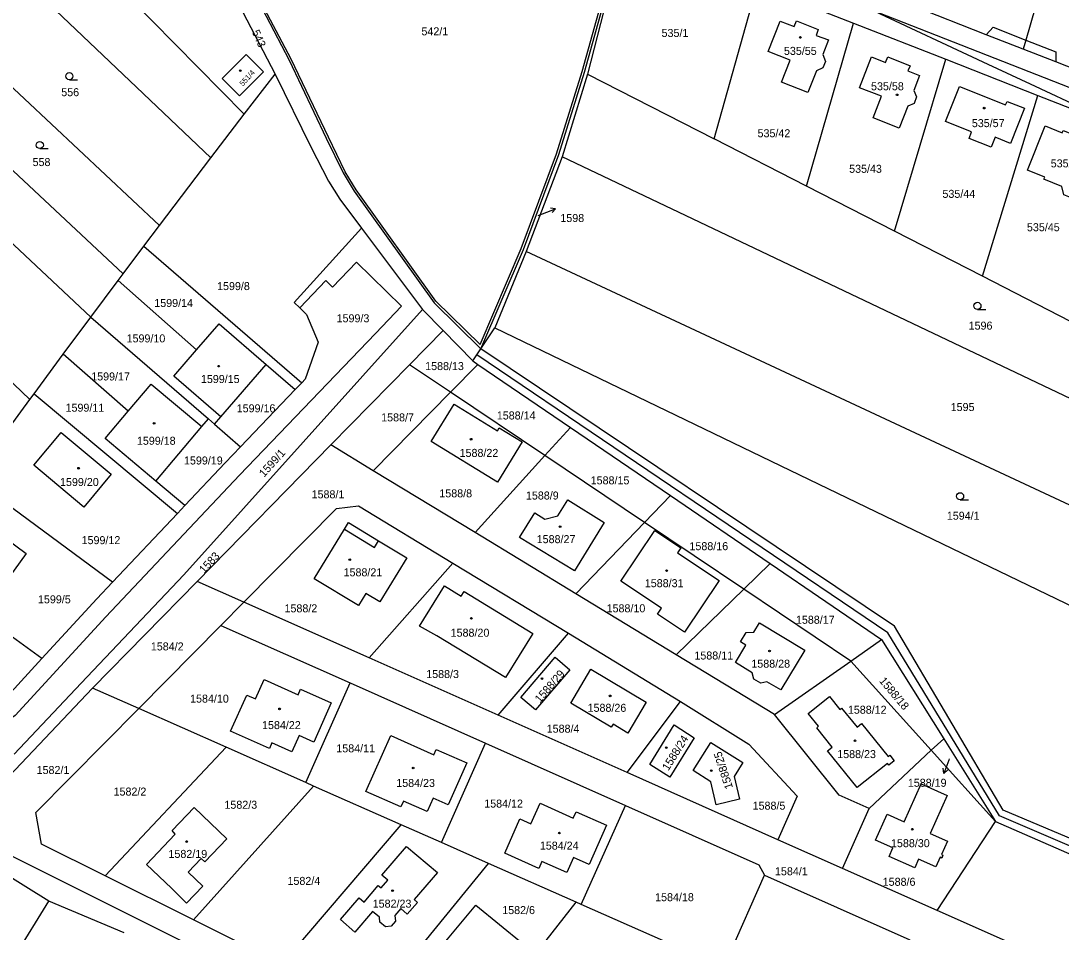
# Model space of a CAD drawing. Extents: x -724107 to -720612, y -1045267 to -1038441.
# Drawn here: x -722820.2 to -722599.3, y -1043075.8 to -1042882.3 of the extents above; entities that cross this region are included whole.
import ezdxf

# ---------------------------------------------------------------- set-up
doc = ezdxf.new("R2010")
doc.units = 0
for name, color, linetype in [('Hranice parcel', 7, 'Continuous'), ('Parcelní čísla', 7, 'Continuous'), ('Pop  PČ popisy', 7, 'Continuous'), ('Vnitřní kresba', 7, 'Continuous'), ('Značky budov', 7, 'Continuous'), ('Značky kultur', 7, 'Continuous')]:
    doc.layers.add(name, color=color, linetype=linetype)

msp = doc.modelspace()

# ---------------------------------------------------------------- linework, layer by layer
at = {"layer": 'Hranice parcel'}
for p, q in [((-722829.53, -1042844.44), (-722772.74, -1042902.14)), ((-722838.25, -1042855.78), (-722779.85, -1042911.41)), ((-722692.14, -1042863.67), (-722699.9, -1042893.58)), ((-722672.96, -1042907.37), (-722663.86, -1042874.76)), ((-722663.86, -1042874.76), (-722643.37, -1042882.8)), ((-722843.34, -1042876.38), (-722790.77, -1042925.73)), ((-722653.39, -1042917.4), (-722643.37, -1042882.8)), ((-722643.37, -1042882.8), (-722623.82, -1042890.46)), ((-722634.69, -1042926.97), (-722623.82, -1042890.46)), ((-722623.82, -1042890.46), (-722604.28, -1042898.13)), ((-722772.74, -1042902.14), (-722766.19, -1042893.6)), ((-722699.9, -1042893.58), (-722705.26, -1042911.16)), ((-722699.9, -1042893.58), (-722672.96, -1042907.37)), ((-722616, -1042936.54), (-722604.28, -1042898.13)), ((-722604.28, -1042898.13), (-722588.13, -1042904.46)), ((-722837.2, -1042899.79), (-722798.49, -1042936.03)), ((-722779.85, -1042911.41), (-722772.74, -1042902.14)), ((-722653.39, -1042917.4), (-722672.96, -1042907.37)), ((-722843.7, -1042909.19), (-722805.33, -1042945.2)), ((-722790.77, -1042925.73), (-722779.85, -1042911.41)), ((-722705.26, -1042911.16), (-722712.87, -1042931.27)), ((-722494.95, -1043011.33), (-722705.26, -1042911.16)), ((-722634.69, -1042926.97), (-722653.39, -1042917.4)), ((-722794.08, -1042930.15), (-722790.77, -1042925.73)), ((-722747.86, -1042926.31), (-722734.91, -1042943.57)), ((-722616, -1042936.54), (-722634.69, -1042926.97)), ((-722798.49, -1042936.03), (-722794.08, -1042930.15)), ((-722794.08, -1042930.15), (-722760.56, -1042959.18)), ((-722851.82, -1042930.69), (-722818.24, -1042962.72)), ((-722712.87, -1042931.27), (-722719.52, -1042947.47)), ((-722555.13, -1043004.97), (-722712.87, -1042931.27)), ((-722799.52, -1042937.41), (-722798.49, -1042936.03)), ((-722597.3, -1042946.12), (-722616, -1042936.54)), ((-722805.33, -1042945.2), (-722799.52, -1042937.41)), ((-722782.92, -1042952.18), (-722799.52, -1042937.41)), ((-722811.16, -1042953.11), (-722805.33, -1042945.2)), ((-722805.33, -1042945.2), (-722780.36, -1042966.83)), ((-722734.91, -1042943.57), (-722730.54, -1042948.04)), ((-722722.5, -1042951.92), (-722719.52, -1042947.47)), ((-722719.52, -1042947.47), (-722563.6, -1043022.81)), ((-722737.66, -1042955.32), (-722730.54, -1042948.04)), ((-722730.54, -1042948.04), (-722724.19, -1042954.52)), ((-722723.34, -1042953.22), (-722722.5, -1042951.92)), ((-722817.35, -1042961.51), (-722811.16, -1042953.11)), ((-722797.36, -1042965.2), (-722811.16, -1042953.11)), ((-722724.19, -1042954.52), (-722723.34, -1042953.22)), ((-722777.72, -1042966.38), (-722768.11, -1042955.26)), ((-722768.11, -1042955.26), (-722761.93, -1042960.61)), ((-722754.35, -1042972.36), (-722737.66, -1042955.32)), ((-722728.96, -1042961.16), (-722737.66, -1042955.32)), ((-722728.96, -1042961.16), (-722723.13, -1042955.24)), ((-722724.19, -1042954.52), (-722723.13, -1042955.24)), ((-722723.13, -1042955.24), (-722703.47, -1042968.64)), ((-722761.93, -1042960.61), (-722773.54, -1042972.74)), ((-722760.56, -1042959.18), (-722761.93, -1042960.61)), ((-722825.42, -1042972.46), (-722818.24, -1042962.72)), ((-722818.24, -1042962.72), (-722817.35, -1042961.51)), ((-722817.35, -1042961.51), (-722786.95, -1042986.9)), ((-722745.35, -1042977.83), (-722728.96, -1042961.16)), ((-722708.91, -1042974.63), (-722728.96, -1042961.16)), ((-722781.73, -1042968.46), (-722780.36, -1042966.83)), ((-722780.36, -1042966.83), (-722779.07, -1042967.95)), ((-722779.07, -1042967.95), (-722777.72, -1042966.38)), ((-722791.5, -1042980.06), (-722781.73, -1042968.46)), ((-722779.07, -1042967.95), (-722773.54, -1042972.74)), ((-722708.91, -1042974.63), (-722703.47, -1042968.64)), ((-722703.47, -1042968.64), (-722682.29, -1042983.09)), ((-722782.72, -1043001.35), (-722754.35, -1042972.36)), ((-722745.35, -1042977.83), (-722754.35, -1042972.36)), ((-722723.74, -1042990.97), (-722708.91, -1042974.63)), ((-722687.8, -1042988.8), (-722708.91, -1042974.63)), ((-722723.74, -1042990.97), (-722745.35, -1042977.83)), ((-722800.69, -1043001.47), (-722830.59, -1042979.47)), ((-722785.37, -1042985.22), (-722791.5, -1042980.06)), ((-722687.8, -1042988.8), (-722682.29, -1042983.09)), ((-722682.29, -1042983.09), (-722661.08, -1042997.55)), ((-722785.37, -1042985.22), (-722786.95, -1042986.9)), ((-722786.95, -1042986.9), (-722800.69, -1043001.47)), ((-722702.38, -1043003.95), (-722687.8, -1042988.8)), ((-722666.68, -1043002.99), (-722687.8, -1042988.8)), ((-722702.38, -1043003.95), (-722723.74, -1042990.97)), ((-722746.26, -1043017.57), (-722728.49, -1042997.44)), ((-722728.49, -1042997.44), (-722703.93, -1043012.37)), ((-722666.68, -1043002.99), (-722661.08, -1042997.55)), ((-722661.08, -1042997.55), (-722637.44, -1043013.67)), ((-722815.69, -1043017.71), (-722839.97, -1043000.4)), ((-722805, -1043023.99), (-722782.72, -1043001.35)), ((-722772.81, -1043005.76), (-722782.72, -1043001.35)), ((-722681.04, -1043016.93), (-722666.68, -1043002.99)), ((-722643.95, -1043018.25), (-722666.68, -1043002.99)), ((-722681.04, -1043016.93), (-722702.38, -1043003.95)), ((-722772.81, -1043005.76), (-722777.7, -1043010.7)), ((-722746.26, -1043017.57), (-722772.81, -1043005.76)), ((-722795.16, -1043028.35), (-722777.7, -1043010.7)), ((-722777.7, -1043010.7), (-722750.29, -1043022.9)), ((-722718.85, -1043029.77), (-722703.93, -1043012.37)), ((-722703.93, -1043012.37), (-722680.1, -1043026.86)), ((-722643.95, -1043018.25), (-722637.44, -1043013.67)), ((-722637.44, -1043013.67), (-722624.26, -1043034.75)), ((-722718.85, -1043029.77), (-722746.26, -1043017.57)), ((-722660.19, -1043029.6), (-722681.04, -1043016.93)), ((-722660.19, -1043029.6), (-722643.95, -1043018.25)), ((-722626.89, -1043037.21), (-722643.95, -1043018.25)), ((-722759.71, -1043044.05), (-722750.29, -1043022.9)), ((-722750.29, -1043022.9), (-722721.51, -1043035.71)), ((-722833.48, -1043054.07), (-722805, -1043023.99)), ((-722795.16, -1043028.35), (-722805, -1043023.99)), ((-722691.44, -1043041.96), (-722680.1, -1043026.86)), ((-722776.59, -1043036.57), (-722795.16, -1043028.35)), ((-722691.44, -1043041.96), (-722718.85, -1043029.77)), ((-722730.9, -1043056.8), (-722721.51, -1043035.71)), ((-722721.51, -1043035.71), (-722691.82, -1043048.93)), ((-722626.89, -1043037.21), (-722624.26, -1043034.75)), ((-722624.26, -1043034.75), (-722613.26, -1043052.34)), ((-722802.29, -1043063.89), (-722776.59, -1043036.57)), ((-722759.71, -1043044.05), (-722776.59, -1043036.57)), ((-722626.89, -1043037.21), (-722640.07, -1043049.56)), ((-722613.26, -1043052.34), (-722626.89, -1043037.21)), ((-722659.44, -1043056.2), (-722691.44, -1043041.96)), ((-722783.51, -1043073.24), (-722758.02, -1043044.8)), ((-722758.02, -1043044.8), (-722759.71, -1043044.05)), ((-722739.44, -1043053.02), (-722758.02, -1043044.8)), ((-722701.19, -1043069.96), (-722691.82, -1043048.93)), ((-722645.74, -1043062.3), (-722640.07, -1043049.56)), ((-722764.72, -1043082.59), (-722739.44, -1043053.02)), ((-722730.9, -1043056.8), (-722739.44, -1043053.02)), ((-722625.61, -1043071.25), (-722613.26, -1043052.34)), ((-722613.26, -1043052.34), (-722534.94, -1043086.47)), ((-722720.87, -1043061.24), (-722730.9, -1043056.8)), ((-722645.74, -1043062.3), (-722659.44, -1043056.2)), ((-722745.94, -1043091.94), (-722720.87, -1043061.24)), ((-722702.3, -1043069.47), (-722720.87, -1043061.24)), ((-722625.61, -1043071.25), (-722645.74, -1043062.3)), ((-722783.51, -1043073.24), (-722802.29, -1043063.89)), ((-722671, -1043083.33), (-722662.27, -1043063.73)), ((-722662.27, -1043063.73), (-722631.44, -1043077.45)), ((-722879.62, -1043174.74), (-722814.23, -1043069.29)), ((-722798.25, -1043075.95), (-722814.23, -1043069.29)), ((-722727.16, -1043101.3), (-722702.3, -1043069.47)), ((-722701.19, -1043069.96), (-722702.3, -1043069.47)), ((-722683.73, -1043077.69), (-722701.19, -1043069.96)), ((-722764.72, -1043082.59), (-722783.51, -1043073.24))]:
    msp.add_line(p, q, dxfattribs=at)
for points in [[(-722800.27, -1042825.36), (-722795.42, -1042840.08), (-722774.85, -1042876.97), (-722766.19, -1042893.6)], [(-722722.5, -1042951.92), (-722713.49, -1042930.85), (-722705.95, -1042910.69), (-722700.51, -1042893.17), (-722690.44, -1042857.1)], [(-722771.36, -1042875), (-722763.22, -1042890.64), (-722755.33, -1042907.2), (-722751.74, -1042914.58), (-722749.4, -1042918.46), (-722732.42, -1042942.17), (-722722.5, -1042951.92)], [(-722607.36, -1042888.31), (-722615.21, -1042885.23), (-722631.04, -1042879.03)], [(-722588.13, -1042904.46), (-722593.74, -1042901.4), (-722605.83, -1042895.76), (-722614.84, -1042891.55), (-722639.97, -1042879.82)], [(-722639.97, -1042879.82), (-722563.92, -1042909.63), (-722489.43, -1042938.82)], [(-722604.83, -1042879.51), (-722606.8, -1042886.38), (-722607.36, -1042888.31)], [(-722650.89, -1042884.09), (-722651.36, -1042885.37), (-722648.72, -1042886.34), (-722649.92, -1042889.46), (-722649.38, -1042890.91), (-722649.89, -1042892.26), (-722651.28, -1042892.87), (-722653.11, -1042897.54), (-722658.69, -1042895.31), (-722656.87, -1042890.64), (-722661.51, -1042888.83), (-722658.94, -1042882.32), (-722656, -1042883.48), (-722655.53, -1042882.29), (-722650.89, -1042884.09)], [(-722772.32, -1042889.43), (-722768.65, -1042893.12), (-722773.76, -1042898.21), (-722777.41, -1042894.54), (-722772.32, -1042889.43)], [(-722631.88, -1042900.41), (-722633.68, -1042905.08), (-722639.26, -1042902.92), (-722637.48, -1042898.26), (-722642.15, -1042896.49), (-722639.6, -1042889.95), (-722636.58, -1042891.1), (-722636.11, -1042889.96), (-722631.36, -1042891.81), (-722631.87, -1042892.92), (-722629.39, -1042893.91), (-722630.59, -1042897.07), (-722630.02, -1042898.45), (-722630.55, -1042899.84), (-722631.88, -1042900.41)], [(-722583.72, -1042897.58), (-722600.48, -1042891.01), (-722607.36, -1042888.31)], [(-722766.19, -1042893.6), (-722758.64, -1042909.07), (-722754.88, -1042916.35), (-722752.46, -1042920.18), (-722747.86, -1042926.31)], [(-722623.87, -1042903.68), (-722620.91, -1042896.2), (-722611.13, -1042900.12), (-722610.79, -1042899.41), (-722607.12, -1042900.84), (-722610.06, -1042908.32), (-722613.32, -1042907.02), (-722614.19, -1042909.11), (-722618.85, -1042907.29), (-722618.32, -1042905.89), (-722623.87, -1042903.68)], [(-722606.43, -1042914.02), (-722602.7, -1042904.62), (-722599.1, -1042906.05), (-722598.91, -1042905.59), (-722595.48, -1042906.95), (-722595.11, -1042906.02), (-722589.04, -1042908.42), (-722593.49, -1042919.68), (-722595.37, -1042918.94), (-722596.98, -1042919.94), (-722598.72, -1042919.25), (-722599.16, -1042917.44), (-722602.99, -1042915.92), (-722602.8, -1042915.46), (-722606.43, -1042914.02)], [(-722747.86, -1042926.31), (-722762.15, -1042942.1), (-722760.98, -1042943.24)], [(-722760.98, -1042943.24), (-722755.42, -1042937.45), (-722753.99, -1042938.85), (-722748.91, -1042933.56), (-722739.35, -1042942.87), (-722744.9, -1042948.66), (-722773.74, -1042978.75), (-722802.14, -1043008.85), (-722821.39, -1043029.83), (-722827.87, -1043034.11)], [(-722760.98, -1042943.24), (-722759.54, -1042944.65), (-722757.07, -1042950.51), (-722759.8, -1042958.39), (-722760.56, -1042959.18)], [(-722734.91, -1042943.57), (-722785.61, -1042999.98), (-722807.38, -1043022.94), (-722821.62, -1043038.02)], [(-722782.92, -1042952.18), (-722778.11, -1042946.61), (-722768.11, -1042955.26)], [(-722777.72, -1042966.38), (-722787.72, -1042957.74), (-722782.92, -1042952.18)], [(-722501.55, -1043096.36), (-722611.62, -1043049.92), (-722634.72, -1043010.83), (-722722.5, -1042951.92)], [(-722501.78, -1043098.59), (-722612.44, -1043051.13), (-722636.08, -1043012.25), (-722723.34, -1042953.22)], [(-722797.36, -1042965.2), (-722792.51, -1042959.43), (-722781.73, -1042968.46)], [(-722791.5, -1042980.06), (-722802.25, -1042971.01), (-722797.36, -1042965.2)], [(-722718.95, -1042980.26), (-722733.05, -1042971.64), (-722728.19, -1042963.69), (-722719.01, -1042969.34), (-722718.65, -1042968.74), (-722713.75, -1042971.73), (-722718.95, -1042980.26)], [(-722806.82, -1042985.54), (-722817.41, -1042976.69), (-722811.61, -1042969.75), (-722801.02, -1042978.6), (-722806.82, -1042985.54)], [(-722773.54, -1042972.74), (-722776.82, -1042976.16), (-722785.37, -1042985.22)], [(-722772.81, -1043005.76), (-722753.14, -1042985.88), (-722748.46, -1042985.3), (-722728.49, -1042997.44)], [(-722704.05, -1042984.03), (-722696.31, -1042988.81), (-722702.65, -1042999.12), (-722714.28, -1042992.02), (-722711.06, -1042986.8), (-722708.97, -1042988.11), (-722706.16, -1042987.4), (-722704.05, -1042984.03)], [(-722744.24, -1042992.7), (-722738.24, -1042996.32), (-722743.96, -1043005.71), (-722746.93, -1043003.9), (-722748.49, -1043006.46), (-722757.93, -1043000.78), (-722751.5, -1042990.23), (-722750.64, -1042988.83), (-722744.24, -1042992.7)], [(-722827.14, -1043006.52), (-722834.41, -1043001.18), (-722826.28, -1042990.09), (-722819.02, -1042995.41), (-722827.14, -1043006.52)], [(-722684.2, -1043007.02), (-722692.8, -1043001.27), (-722685.59, -1042990.52), (-722680.07, -1042994.24), (-722680.74, -1042995.25), (-722671.95, -1043001.13), (-722679.28, -1043012.11), (-722685.04, -1043008.28), (-722684.2, -1043007.02)], [(-722800.69, -1043001.47), (-722804.05, -1043005.04), (-722815.69, -1043017.71)], [(-722726.08, -1043003.48), (-722711.47, -1043012.4), (-722717.3, -1043021.78), (-722731.83, -1043012.91), (-722735.52, -1043010.83), (-722730.22, -1043002.29), (-722726.67, -1043004.45), (-722726.08, -1043003.48)], [(-722668.47, -1043018.57), (-722666.25, -1043014.89), (-722667.41, -1043014.17), (-722666.21, -1043012.18), (-722664.57, -1043012.1), (-722663.38, -1043010.13), (-722653.72, -1043015.98), (-722658.86, -1043024.4), (-722661.77, -1043022.66), (-722663.1, -1043022.99), (-722664.54, -1043022.14), (-722664.94, -1043020.76), (-722668.47, -1043018.57)], [(-722815.69, -1043017.71), (-722823.02, -1043025.69), (-722830.24, -1043030.6), (-722839.07, -1043032.1), (-722862.22, -1043030.39)], [(-722710.9, -1043028.61), (-722714.01, -1043025.98), (-722706.77, -1043017.45), (-722703.64, -1043020.11), (-722710.9, -1043028.61)], [(-722687.41, -1043027), (-722691.33, -1043033.54), (-722694.46, -1043031.67), (-722694.85, -1043032.31), (-722703.45, -1043027.17), (-722699.15, -1043019.96), (-722687.41, -1043027)], [(-722775.64, -1043033.16), (-722772.21, -1043025.47), (-722770.38, -1043026.29), (-722768.55, -1043022.18), (-722761.31, -1043025.4), (-722760.8, -1043024.21), (-722754.29, -1043027.1), (-722757.99, -1043035.48), (-722761.12, -1043034.1), (-722762.64, -1043037.51), (-722766.86, -1043035.62), (-722767.39, -1043036.81), (-722775.64, -1043033.16)], [(-722680.1, -1043026.86), (-722665.64, -1043035.93), (-722655.34, -1043046.97), (-722659.44, -1043056.2)], [(-722647.94, -1043036.52), (-722651.22, -1043032.43), (-722650.83, -1043032.12), (-722653.02, -1043029.38), (-722648.53, -1043025.81), (-722646.34, -1043028.58), (-722645.93, -1043028.25), (-722642.65, -1043032.31), (-722641.68, -1043031.53), (-722636.05, -1043038.54), (-722635.7, -1043038.27), (-722634.74, -1043039.43), (-722635.92, -1043040.36), (-722636.21, -1043040.01), (-722642.61, -1043045.14), (-722648.92, -1043037.31), (-722647.94, -1043036.52)], [(-722802.29, -1043063.89), (-722815.77, -1043057.18), (-722816.99, -1043050.41), (-722795.16, -1043028.35)], [(-722640.07, -1043049.56), (-722646.47, -1043046.71), (-722660.19, -1043029.6)], [(-722681.46, -1043031.83), (-722677.2, -1043034.54), (-722682.43, -1043042.9), (-722686.67, -1043040.23), (-722681.46, -1043031.83)], [(-722741.64, -1043034.08), (-722732.51, -1043038.15), (-722732, -1043037.01), (-722725.5, -1043039.91), (-722729.45, -1043048.79), (-722732.65, -1043047.37), (-722733.93, -1043050.23), (-722738.95, -1043048), (-722739.5, -1043049.24), (-722746.92, -1043045.95), (-722741.64, -1043034.08)], [(-722668.73, -1043042.78), (-722667.61, -1043047.6), (-722672.55, -1043048.77), (-722673.68, -1043043.89), (-722677.43, -1043041.52), (-722673.68, -1043035.53), (-722666.89, -1043039.82), (-722668.73, -1043042.78)], [(-722624.75, -1043059.36), (-722624.41, -1043059.5), (-722624.66, -1043060.09), (-722625, -1043059.94), (-722625.91, -1043061.97), (-722629.57, -1043060.35), (-722630.39, -1043062.18), (-722635.86, -1043059.74), (-722635.05, -1043057.91), (-722638.73, -1043056.28), (-722636.29, -1043050.78), (-722632.62, -1043052.42), (-722629.01, -1043044.34), (-722623.52, -1043046.78), (-722627.12, -1043054.86), (-722623.47, -1043056.5), (-722624.75, -1043059.36)], [(-722784.67, -1043063.08), (-722781.53, -1043066.05), (-722784.98, -1043069.7), (-722788.21, -1043066.51), (-722793.48, -1043061.47), (-722787.41, -1043055.03), (-722788.07, -1043054.25), (-722783.4, -1043049.36), (-722776.45, -1043056.03), (-722781.1, -1043060.92), (-722781.89, -1043060.17), (-722784.67, -1043063.08)], [(-722695.82, -1043053.14), (-722699.51, -1043061.44), (-722702.88, -1043059.95), (-722704.29, -1043063.15), (-722709.54, -1043060.86), (-722710.19, -1043062.31), (-722717.45, -1043059.09), (-722714.21, -1043051.77), (-722711.89, -1043052.8), (-722709.93, -1043048.47), (-722702.93, -1043051.6), (-722702.31, -1043050.25), (-722695.82, -1043053.14)], [(-722691.82, -1043048.93), (-722663.49, -1043061.54), (-722662.27, -1043063.73)], [(-722502.27, -1043202.19), (-722563.1, -1043183.97), (-722599.95, -1043170.79), (-722833.48, -1043054.07)], [(-722814.23, -1043069.29), (-722824.62, -1043062.83), (-722835.55, -1043057.05)], [(-722749.26, -1043075.81), (-722752.34, -1043073.17), (-722748.34, -1043068.57), (-722747.29, -1043069.45), (-722744.32, -1043065.92), (-722743.69, -1043066.45), (-722742.29, -1043064.78), (-722743.54, -1043063.74), (-722738.27, -1043057.62), (-722731.72, -1043063.16), (-722736.69, -1043068.93), (-722736, -1043069.53), (-722738.15, -1043071.99), (-722739.49, -1043070.81), (-722740.78, -1043072.29), (-722740.61, -1043073.49), (-722741.59, -1043074.58), (-722742.78, -1043074.68), (-722743.94, -1043073.72), (-722744.03, -1043072.65), (-722745.49, -1043071.45), (-722749.26, -1043075.81)], [(-722731.03, -1043079.05), (-722723.59, -1043070.09), (-722713.53, -1043078.34), (-722721.86, -1043088.45), (-722725, -1043085.83), (-722724.04, -1043084.68), (-722731.03, -1043079.05)], [(-722541.98, -1043108.46), (-722579.92, -1043091.53), (-722625.61, -1043071.25)]]:
    msp.add_lwpolyline(points, dxfattribs=at)
at = {"layer": 'Pop  PČ popisy'}
for p, q in [((-722710.38, -1042923.62), (-722709.44, -1042923.26)), ((-722709.44, -1042923.26), (-722706.64, -1042922.19)), ((-722706.64, -1042922.19), (-722707.75, -1042922.08)), ((-722706.64, -1042922.19), (-722707.39, -1042923.01)), ((-722623.19, -1043039.3), (-722624.22, -1043042.12)), ((-722623.1, -1043039.05), (-722623.19, -1043039.3)), ((-722624.22, -1043042.12), (-722624.34, -1043041.01)), ((-722624.22, -1043042.12), (-722623.4, -1043041.35))]:
    msp.add_line(p, q, dxfattribs=at)
at = {"layer": 'Vnitřní kresba'}
for p, q in [((-722700.99, -1042893.02), (-722691.06, -1042857.45)), ((-722762.77, -1042890.42), (-722771.17, -1042874.54)), ((-722615.21, -1042885.23), (-722613.78, -1042883.64)), ((-722613.78, -1042883.64), (-722606.8, -1042886.38)), ((-722606.8, -1042886.38), (-722600.45, -1042888.87)), ((-722754.88, -1042906.98), (-722762.77, -1042890.42)), ((-722600.45, -1042888.87), (-722600.48, -1042891.01)), ((-722706.43, -1042910.54), (-722700.99, -1042893.02)), ((-722751.31, -1042914.32), (-722754.88, -1042906.98)), ((-722713.95, -1042930.65), (-722706.43, -1042910.54)), ((-722748.97, -1042918.2), (-722751.31, -1042914.32)), ((-722732.07, -1042941.81), (-722748.97, -1042918.2)), ((-722722.68, -1042951.05), (-722713.95, -1042930.65)), ((-722722.68, -1042951.05), (-722732.07, -1042941.81))]:
    msp.add_line(p, q, dxfattribs=at)
msp.add_lwpolyline([(-722751.5, -1042990.23), (-722745.09, -1042994.11), (-722744.24, -1042992.7)], dxfattribs=at)
at = {"layer": 'Značky budov'}
for centre in [(-722654.68, -1042885.82), (-722773.59, -1042892.86), (-722634.14, -1042898), (-722615.66, -1042900.82), (-722778.17, -1042955.63), (-722791.88, -1042967.76), (-722724.58, -1042971.14), (-722807.93, -1042977.3), (-722705.69, -1042989.71), (-722750.34, -1042996.72), (-722683.07, -1042999.05), (-722724.53, -1043009.19), (-722661.22, -1043016.11), (-722709.55, -1043021.97), (-722695.07, -1043025.66), (-722765.25, -1043028.41), (-722643.08, -1043035.19), (-722683.15, -1043036.65), (-722736.89, -1043040.97), (-722673.59, -1043041.53), (-722630.93, -1043053.97), (-722705.85, -1043054.78), (-722784.96, -1043056.6), (-722741.27, -1043067.04)]:
    msp.add_circle(centre, 0.175, dxfattribs=at)
at = {"layer": 'Značky kultur'}
for p, q in [((-722809.88, -1042894.78), (-722808.13, -1042894.78)), ((-722816.15, -1042909.42), (-722814.4, -1042909.42)), ((-722617.09, -1042943.57), (-722615.34, -1042943.57)), ((-722620.77, -1042984), (-722619.02, -1042984))]:
    msp.add_line(p, q, dxfattribs=at)
for centre in [(-722809.88, -1042894.03), (-722816.15, -1042908.67), (-722617.09, -1042942.82), (-722620.77, -1042983.25)]:
    msp.add_circle(centre, 0.75, dxfattribs=at)

# ---------------------------------------------------------------- texts
at = {"layer": 'Parcelní čísla'}
for s, p in [('542/1', (-722735.13, -1042885.36)), ('535/1', (-722684.15, -1042885.71)), ('535/55', (-722658.17, -1042889.52)), ('556', (-722811.6, -1042898.29)), ('535/58', (-722639.68, -1042897.03)), ('535/57', (-722618.28, -1042904.86)), ('535/42', (-722663.77, -1042907.01)), ('558', (-722817.69, -1042913.13)), ('535/61', (-722601.53, -1042913.41)), ('535/43', (-722644.33, -1042914.56)), ('535/44', (-722624.52, -1042919.88)), ('1598', (-722705.64, -1042925.01)), ('535/45', (-722606.58, -1042926.97)), ('1599/8', (-722778.52, -1042939.47)), ('1599/14', (-722791.85, -1042943.06)), ('1599/3', (-722753.14, -1042946.31)), ('1596', (-722618.96, -1042947.87)), ('1599/10', (-722797.73, -1042950.58)), ('1588/13', (-722734.34, -1042956.46)), ('1599/17', (-722805.24, -1042958.66)), ('1599/15', (-722781.95, -1042959.21)), ('1599/11', (-722810.69, -1042965.3)), ('1599/16', (-722774.35, -1042965.43)), ('1588/14', (-722719.13, -1042966.95)), ('1595', (-722622.77, -1042965.16)), ('1588/7', (-722743.68, -1042967.36)), ('1599/18', (-722795.54, -1042972.32)), ('1588/22', (-722727.03, -1042974.9)), ('1599/19', (-722785.54, -1042976.51)), ('1599/20', (-722811.86, -1042981.08)), ('1588/15', (-722699.2, -1042980.73)), ('1588/1', (-722758.45, -1042983.7)), ('1588/8', (-722731.33, -1042983.49)), ('1588/9', (-722712.95, -1042983.95)), ('1594/1', (-722623.59, -1042988.24)), ('1599/12', (-722807.28, -1042993.43)), ('1588/27', (-722710.66, -1042993.22)), ('1588/16', (-722678.23, -1042994.71)), ('1588/21', (-722751.66, -1043000.26)), ('1588/31', (-722687.71, -1043002.57)), ('1599/5', (-722816.54, -1043006)), ('1588/2', (-722764.2, -1043007.91)), ('1588/10', (-722695.82, -1043007.91)), ('1588/17', (-722655.62, -1043010.34)), ('1588/20', (-722728.93, -1043013.09)), ('1584/2', (-722792.58, -1043016)), ('1588/11', (-722677.18, -1043017.93)), ('1588/28', (-722665.09, -1043019.67)), ('1588/3', (-722734.12, -1043021.87)), ('1584/10', (-722784.25, -1043027.09)), ('1588/26', (-722699.86, -1043029.04)), ('1588/12', (-722644.6, -1043029.45)), ('1584/22', (-722768.97, -1043032.71)), ('1588/4', (-722708.54, -1043033.47)), ('1584/11', (-722753.2, -1043037.65)), ('1588/23', (-722646.86, -1043038.87)), ('1582/1', (-722816.83, -1043042.25)), ('1584/23', (-722740.48, -1043045)), ('1588/19', (-722631.87, -1043044.96)), ('1582/2', (-722800.49, -1043046.83)), ('1582/3', (-722776.96, -1043049.63)), ('1584/12', (-722721.8, -1043049.38)), ('1588/5', (-722664.82, -1043049.83)), ('1588/30', (-722635.44, -1043057.79)), ('1582/19', (-722788.84, -1043060.07)), ('1584/24', (-722709.99, -1043058.31)), ('1584/1', (-722660.07, -1043063.76)), ('1582/4', (-722763.57, -1043065.8)), ('1588/6', (-722637.2, -1043065.99)), ('1582/23', (-722745.48, -1043070.63)), ('1584/18', (-722685.52, -1043069.26)), ('1582/6', (-722717.98, -1043072))]:
    msp.add_text(s, height=1.7, dxfattribs=at).set_placement(p)
for s, height, rotation, p in [('543', 1.7, 294, (-722771.17, -1042884.64)), ('551/4', 1.139, 48, (-722773.04, -1042896.26)), ('1599/1', 1.7, 48, (-722768.54, -1042979.33)), ('1583', 1.7, 47, (-722781.28, -1042999.77)), ('1588/29', 1.7, 49, (-722709.96, -1043027.27)), ('1588/18', 1.7, 310, (-722638.05, -1043022.53)), ('1588/24', 1.7, 58, (-722682.71, -1043041.68)), ('1588/25', 1.7, 108, (-722668.97, -1043045.13))]:
    msp.add_text(s, height=height, rotation=rotation, dxfattribs=at).set_placement(p)

doc.saveas('drawing.dxf')
